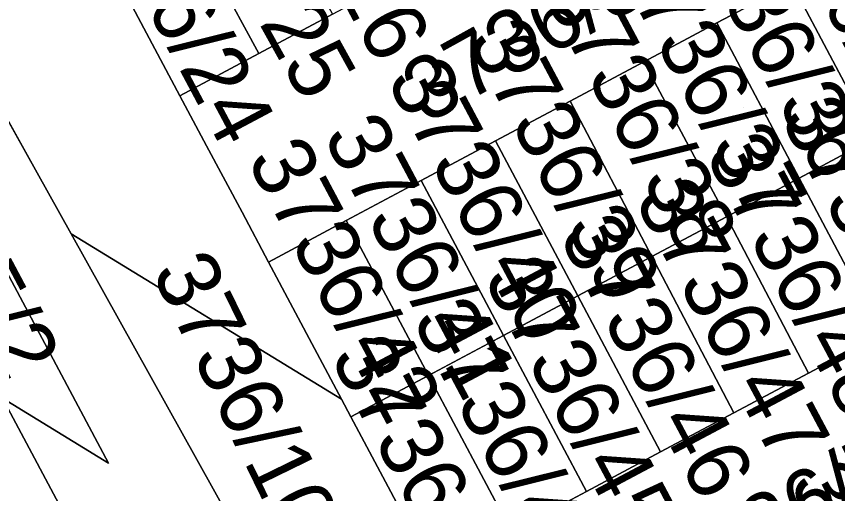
# Model space of a CAD drawing. Extents: x -262715 to -259381, y -1237238 to -1231182.
# Drawn here: x -261735.19 to -261709.07, y -1235445 to -1235429.83 of the extents above; entities that cross this region are included whole.
import ezdxf

# ---------------------------------------------------------------- set-up
doc = ezdxf.new("R2010")
doc.units = 0
for name, color, linetype in [('body_kn', 7, 'Continuous'), ('kladpar_druhypozemkov', 7, 'Continuous'), ('kladpar_hranice', 7, 'Continuous'), ('kladpar_parcelnecisla', 7, 'Continuous'), ('kladpar_plochy', 7, 'Continuous')]:
    doc.layers.add(name, color=color, linetype=linetype)

msp = doc.modelspace()

# ---------------------------------------------------------------- linework, layer by layer
at = {"layer": 'body_kn'}
for p, q in [((-261712.91, -1235430.03), (-261712.91, -1235430.03)), ((-261712.91, -1235430.03), (-261712.91, -1235430.03)), ((-261727.48, -1235431.01), (-261727.48, -1235431.01)), ((-261715.23, -1235431.27), (-261715.23, -1235431.27)), ((-261715.23, -1235431.27), (-261715.23, -1235431.27)), ((-261729.99, -1235432.35), (-261729.99, -1235432.35)), ((-261729.99, -1235432.35), (-261729.99, -1235432.35)), ((-261717.58, -1235432.52), (-261717.58, -1235432.52)), ((-261717.58, -1235432.52), (-261717.58, -1235432.52)), ((-261719.95, -1235433.79), (-261719.95, -1235433.79)), ((-261719.95, -1235433.79), (-261719.95, -1235433.79)), ((-261729.14, -1235433.95), (-261729.14, -1235433.95)), ((-261722.32, -1235435.05), (-261722.32, -1235435.05)), ((-261722.32, -1235435.05), (-261722.32, -1235435.05)), ((-261710.29, -1235434.97), (-261710.29, -1235434.97)), ((-261710.29, -1235434.97), (-261710.29, -1235434.97)), ((-261728.01, -1235436.06), (-261728.01, -1235436.06)), ((-261712.61, -1235436.2), (-261712.61, -1235436.2)), ((-261712.61, -1235436.2), (-261712.61, -1235436.2)), ((-261724.7, -1235436.32), (-261724.7, -1235436.32)), ((-261724.7, -1235436.32), (-261724.7, -1235436.32)), ((-261733.45, -1235436.74), (-261733.45, -1235436.74)), ((-261714.98, -1235437.46), (-261714.98, -1235437.46)), ((-261714.98, -1235437.46), (-261714.98, -1235437.46)), ((-261727.17, -1235437.64), (-261727.17, -1235437.64)), ((-261717.33, -1235438.72), (-261717.33, -1235438.72)), ((-261717.33, -1235438.72), (-261717.33, -1235438.72)), ((-261719.7, -1235439.98), (-261719.7, -1235439.98)), ((-261719.7, -1235439.98), (-261719.7, -1235439.98)), ((-261710, -1235441.18), (-261710, -1235441.18)), ((-261722.08, -1235441.25), (-261722.08, -1235441.25)), ((-261722.08, -1235441.25), (-261722.08, -1235441.25)), ((-261724.85, -1235442), (-261724.85, -1235442)), ((-261712.37, -1235442.44), (-261712.37, -1235442.44)), ((-261724.55, -1235442.56), (-261724.55, -1235442.56)), ((-261724.55, -1235442.56), (-261724.55, -1235442.56)), ((-261714.7, -1235443.68), (-261714.7, -1235443.68)), ((-261732.26, -1235444.04), (-261732.26, -1235444.04)), ((-261717.06, -1235444.94), (-261717.06, -1235444.94))]:
    msp.add_line(p, q, dxfattribs=at)
at = {"layer": 'kladpar_druhypozemkov'}
for p, q in [((-261709.61, -1235431.56), (-261709.61, -1235431.56)), ((-261712.06, -1235432.74), (-261712.06, -1235432.74)), ((-261714.09, -1235434.2), (-261714.09, -1235434.2)), ((-261716.44, -1235435.65), (-261716.44, -1235435.65)), ((-261719.09, -1235436.74), (-261719.09, -1235436.74)), ((-261721.37, -1235437.97), (-261721.37, -1235437.97)), ((-261723.52, -1235439.41), (-261723.52, -1235439.41)), ((-261711.24, -1235439.45), (-261711.24, -1235439.45)), ((-261713.6, -1235440.83), (-261713.6, -1235440.83)), ((-261716.04, -1235441.94), (-261716.04, -1235441.94)), ((-261718.28, -1235443.38), (-261718.28, -1235443.38)), ((-261720.83, -1235444.46), (-261720.83, -1235444.46))]:
    msp.add_line(p, q, dxfattribs=at)
at = {"layer": 'kladpar_hranice'}
for points in [[(-261801.27, -1235369.39), (-261787.77, -1235379.3), (-261783.89, -1235381.96), (-261746.22, -1235413.83), (-261733.45, -1235436.74), (-261727.89, -1235446.72), (-261708.1, -1235482.24), (-261703.58, -1235487.53), (-261696.5, -1235491.96), (-261691.65, -1235492.63), (-261686.53, -1235491.33), (-261674.14, -1235485.03), (-261672.98, -1235482.32), (-261673.71, -1235479.97), (-261673.82, -1235479.62), (-261676.06, -1235475.38), (-261678.85, -1235470.11), (-261703.62, -1235423.27), (-261707.83, -1235415.31), (-261712.43, -1235406.61), (-261716.8, -1235398.35), (-261718.47, -1235395.18), (-261719.26, -1235393.69), (-261731.81, -1235369.96)], [(-261735.98, -1235421.11), (-261735.13, -1235422.7), (-261732.56, -1235427.52), (-261729.99, -1235432.35), (-261729.14, -1235433.95), (-261728.01, -1235436.06), (-261727.17, -1235437.64), (-261724.85, -1235442), (-261733.45, -1235436.74), (-261746.22, -1235413.83)], [(-261753.45, -1235414.48), (-261748.39, -1235420.2), (-261743.09, -1235427.98), (-261740.82, -1235432.24), (-261735.63, -1235441.97), (-261723.96, -1235463.86), (-261709.85, -1235490.75)], [(-261729.99, -1235432.35), (-261727.48, -1235431.01), (-261725.14, -1235429.76), (-261722.77, -1235428.5), (-261720.41, -1235427.25), (-261718.07, -1235426), (-261715.72, -1235424.74), (-261713.33, -1235423.47), (-261710.97, -1235422.21), (-261708.45, -1235420.87)], [(-261727.73, -1235424.96), (-261725.14, -1235429.76), (-261727.48, -1235431.01), (-261730.09, -1235426.21), (-261727.73, -1235424.96)], [(-261732.56, -1235427.52), (-261730.09, -1235426.21), (-261727.48, -1235431.01), (-261729.99, -1235432.35), (-261732.56, -1235427.52)], [(-261708.16, -1235427.5), (-261710.53, -1235428.77), (-261712.91, -1235430.03), (-261715.23, -1235431.27), (-261717.58, -1235432.52), (-261719.95, -1235433.79), (-261722.32, -1235435.05), (-261724.7, -1235436.32), (-261727.17, -1235437.64), (-261728.01, -1235436.06), (-261729.14, -1235433.95), (-261729.99, -1235432.35)], [(-261708.16, -1235427.5), (-261705.55, -1235432.44), (-261707.92, -1235433.7), (-261710.53, -1235428.77), (-261708.16, -1235427.5)], [(-261710.53, -1235428.77), (-261707.92, -1235433.7), (-261710.29, -1235434.97), (-261712.91, -1235430.03), (-261710.53, -1235428.77)], [(-261712.91, -1235430.03), (-261710.29, -1235434.97), (-261712.61, -1235436.2), (-261715.23, -1235431.27), (-261712.91, -1235430.03)], [(-261715.23, -1235431.27), (-261712.61, -1235436.2), (-261714.98, -1235437.46), (-261717.58, -1235432.52), (-261715.23, -1235431.27)], [(-261740.82, -1235432.24), (-261737.46, -1235434.3), (-261732.26, -1235444.04), (-261735.63, -1235441.97)], [(-261735.63, -1235441.97), (-261732.26, -1235444.04), (-261737.46, -1235434.3), (-261740.82, -1235432.24)], [(-261717.58, -1235432.52), (-261714.98, -1235437.46), (-261717.33, -1235438.72), (-261719.95, -1235433.79), (-261717.58, -1235432.52)], [(-261719.95, -1235433.79), (-261717.33, -1235438.72), (-261719.7, -1235439.98), (-261722.32, -1235435.05), (-261719.95, -1235433.79)], [(-261710.29, -1235434.97), (-261707.92, -1235433.7), (-261705.28, -1235438.67), (-261707.66, -1235439.94), (-261710.29, -1235434.97)], [(-261722.32, -1235435.05), (-261719.7, -1235439.98), (-261722.08, -1235441.25), (-261724.7, -1235436.32), (-261722.32, -1235435.05)], [(-261712.61, -1235436.2), (-261710.29, -1235434.97), (-261707.66, -1235439.94), (-261710, -1235441.18), (-261712.61, -1235436.2)], [(-261719.44, -1235446.21), (-261717.06, -1235444.94), (-261714.7, -1235443.68), (-261712.37, -1235442.44), (-261710, -1235441.18), (-261707.66, -1235439.94), (-261705.28, -1235438.67), (-261702.9, -1235437.4), (-261700.39, -1235436.07), (-261700.2, -1235436.42), (-261699.53, -1235436.68), (-261697.54, -1235440.44), (-261697.7, -1235441.14), (-261697.58, -1235441.36), (-261700.06, -1235442.68), (-261702.43, -1235443.94), (-261704.8, -1235445.19)], [(-261714.98, -1235437.46), (-261712.61, -1235436.2), (-261710, -1235441.18), (-261712.37, -1235442.44), (-261714.98, -1235437.46)], [(-261724.7, -1235436.32), (-261722.08, -1235441.25), (-261724.55, -1235442.56), (-261724.85, -1235442), (-261727.17, -1235437.64), (-261724.7, -1235436.32)], [(-261724.55, -1235442.56), (-261721.91, -1235447.52), (-261721.03, -1235449.1), (-261719.91, -1235451.22), (-261719.61, -1235451.8), (-261727.89, -1235446.72), (-261733.45, -1235436.74), (-261724.85, -1235442), (-261724.55, -1235442.56)], [(-261717.33, -1235438.72), (-261714.98, -1235437.46), (-261712.37, -1235442.44), (-261714.7, -1235443.68), (-261717.33, -1235438.72)], [(-261719.7, -1235439.98), (-261717.33, -1235438.72), (-261714.7, -1235443.68), (-261717.06, -1235444.94), (-261719.7, -1235439.98)], [(-261722.08, -1235441.25), (-261719.7, -1235439.98), (-261717.06, -1235444.94), (-261719.44, -1235446.21), (-261722.08, -1235441.25)], [(-261724.55, -1235442.56), (-261722.08, -1235441.25), (-261719.44, -1235446.21), (-261721.91, -1235447.52), (-261724.55, -1235442.56)], [(-261645.17, -1235497.48), (-261646.8, -1235498.55), (-261648.05, -1235499.86), (-261649.96, -1235503.9), (-261647.56, -1235507.9), (-261654.44, -1235511.45), (-261656.4, -1235506.74), (-261659.56, -1235500.5), (-261663.24, -1235496.16), (-261665.04, -1235494.76), (-261670.11, -1235493.07), (-261675.25, -1235493.34), (-261683.78, -1235497.41), (-261690.34, -1235499.06), (-261695.67, -1235499.03), (-261703.98, -1235497.19), (-261706.77, -1235495.17), (-261709.85, -1235490.75), (-261723.96, -1235463.86), (-261735.63, -1235441.97)]]:
    msp.add_lwpolyline(points, dxfattribs=at)
at = {"layer": 'kladpar_plochy'}
for p, q in [((-261733.45, -1235436.74), (-261746.22, -1235413.83)), ((-261732.56, -1235427.52), (-261729.99, -1235432.35)), ((-261729.99, -1235432.35), (-261729.14, -1235433.95)), ((-261729.14, -1235433.95), (-261728.01, -1235436.06)), ((-261728.01, -1235436.06), (-261727.17, -1235437.64)), ((-261724.85, -1235442), (-261733.45, -1235436.74)), ((-261727.17, -1235437.64), (-261724.85, -1235442))]:
    msp.add_line(p, q, dxfattribs=at)
for points in [[(-261709.85, -1235490.75), (-261723.96, -1235463.86), (-261735.63, -1235441.97), (-261732.26, -1235444.04), (-261737.46, -1235434.3), (-261740.82, -1235432.24), (-261743.09, -1235427.98), (-261748.39, -1235420.2), (-261753.45, -1235414.48), (-261764.53, -1235402.74), (-261768.92, -1235399.19), (-261788.93, -1235386.19), (-261793.45, -1235383.46), (-261796.12, -1235382.17), (-261799.02, -1235381.06), (-261802.23, -1235380.32), (-261806.22, -1235380.87), (-261807.73, -1235381.78), (-261810.27, -1235384.3), (-261811.38, -1235385.76), (-261808.2, -1235359.05)], [(-261801.27, -1235369.39), (-261787.77, -1235379.3), (-261783.89, -1235381.96), (-261746.22, -1235413.83), (-261733.45, -1235436.74), (-261727.89, -1235446.72), (-261708.1, -1235482.24), (-261703.58, -1235487.53), (-261696.5, -1235491.96), (-261691.65, -1235492.63), (-261686.53, -1235491.33), (-261674.14, -1235485.03), (-261672.98, -1235482.32), (-261673.71, -1235479.97), (-261673.82, -1235479.62), (-261676.06, -1235475.38), (-261678.85, -1235470.11), (-261703.62, -1235423.27), (-261707.83, -1235415.31), (-261712.43, -1235406.61), (-261716.8, -1235398.35), (-261718.47, -1235395.18), (-261719.26, -1235393.69), (-261731.81, -1235369.96)], [(-261753.45, -1235414.48), (-261748.39, -1235420.2), (-261743.09, -1235427.98), (-261740.82, -1235432.24), (-261735.63, -1235441.97), (-261723.96, -1235463.86), (-261709.85, -1235490.75)], [(-261708.16, -1235427.5), (-261710.53, -1235428.77), (-261712.91, -1235430.03), (-261715.23, -1235431.27), (-261717.58, -1235432.52), (-261719.95, -1235433.79), (-261722.32, -1235435.05), (-261724.7, -1235436.32), (-261727.17, -1235437.64), (-261728.01, -1235436.06), (-261729.14, -1235433.95), (-261729.99, -1235432.35), (-261727.48, -1235431.01), (-261725.14, -1235429.76), (-261722.77, -1235428.5), (-261720.41, -1235427.25), (-261718.07, -1235426), (-261715.72, -1235424.74), (-261713.33, -1235423.47), (-261710.97, -1235422.21), (-261708.45, -1235420.87)], [(-261719.44, -1235446.21), (-261717.06, -1235444.94), (-261714.7, -1235443.68), (-261712.37, -1235442.44), (-261710, -1235441.18), (-261707.66, -1235439.94), (-261705.28, -1235438.67), (-261702.9, -1235437.4), (-261700.39, -1235436.07), (-261700.2, -1235436.42), (-261699.53, -1235436.68), (-261697.54, -1235440.44), (-261697.7, -1235441.14), (-261697.58, -1235441.36), (-261700.06, -1235442.68), (-261702.43, -1235443.94), (-261704.8, -1235445.19)]]:
    msp.add_lwpolyline(points, dxfattribs=at)
for points in [[(-261727.73, -1235424.96), (-261725.14, -1235429.76), (-261727.48, -1235431.01), (-261730.09, -1235426.21)], [(-261732.56, -1235427.52), (-261730.09, -1235426.21), (-261727.48, -1235431.01), (-261729.99, -1235432.35)], [(-261708.16, -1235427.5), (-261705.55, -1235432.44), (-261707.92, -1235433.7), (-261710.53, -1235428.77)], [(-261710.53, -1235428.77), (-261707.92, -1235433.7), (-261710.29, -1235434.97), (-261712.91, -1235430.03)], [(-261712.91, -1235430.03), (-261710.29, -1235434.97), (-261712.61, -1235436.2), (-261715.23, -1235431.27)], [(-261715.23, -1235431.27), (-261712.61, -1235436.2), (-261714.98, -1235437.46), (-261717.58, -1235432.52)], [(-261735.63, -1235441.97), (-261740.82, -1235432.24), (-261737.46, -1235434.3), (-261732.26, -1235444.04)], [(-261717.58, -1235432.52), (-261714.98, -1235437.46), (-261717.33, -1235438.72), (-261719.95, -1235433.79)], [(-261719.95, -1235433.79), (-261717.33, -1235438.72), (-261719.7, -1235439.98), (-261722.32, -1235435.05)], [(-261710.29, -1235434.97), (-261707.92, -1235433.7), (-261705.28, -1235438.67), (-261707.66, -1235439.94)], [(-261722.32, -1235435.05), (-261719.7, -1235439.98), (-261722.08, -1235441.25), (-261724.7, -1235436.32)], [(-261712.61, -1235436.2), (-261710.29, -1235434.97), (-261707.66, -1235439.94), (-261710, -1235441.18)], [(-261714.98, -1235437.46), (-261712.61, -1235436.2), (-261710, -1235441.18), (-261712.37, -1235442.44)], [(-261724.7, -1235436.32), (-261722.08, -1235441.25), (-261724.55, -1235442.56), (-261724.85, -1235442), (-261727.17, -1235437.64)], [(-261724.55, -1235442.56), (-261721.91, -1235447.52), (-261721.03, -1235449.1), (-261719.91, -1235451.22), (-261719.61, -1235451.8), (-261727.89, -1235446.72), (-261733.45, -1235436.74), (-261724.85, -1235442)], [(-261717.33, -1235438.72), (-261714.98, -1235437.46), (-261712.37, -1235442.44), (-261714.7, -1235443.68)], [(-261719.7, -1235439.98), (-261717.33, -1235438.72), (-261714.7, -1235443.68), (-261717.06, -1235444.94)], [(-261722.08, -1235441.25), (-261719.7, -1235439.98), (-261717.06, -1235444.94), (-261719.44, -1235446.21)], [(-261724.55, -1235442.56), (-261722.08, -1235441.25), (-261719.44, -1235446.21), (-261721.91, -1235447.52)]]:
    msp.add_lwpolyline(points, close=True, dxfattribs=at)

# ---------------------------------------------------------------- texts
at = {"layer": 'kladpar_parcelnecisla'}
for s, rotation, p in [('3736/26', 298, (-261728.245, -1235422.886)), ('3736/25', 299, (-261730.734, -1235424.182)), ('3736/35', 298, (-261711.698, -1235425.393)), ('3736/24', 298, (-261733.185, -1235425.546)), ('3736/36', 298, (-261714.143, -1235426.642)), ('3736/33', 29, (-261722.163, -1235433.275)), ('3736/37', 298, (-261716.28, -1235427.993)), ('3736/38', 298, (-261718.464, -1235429.091)), ('3736/39', 298, (-261720.883, -1235430.582)), ('3736/40', 298, (-261723.439, -1235431.844)), ('3736/49', 298, (-261710.915, -1235433.052)), ('3736/41', 298, (-261725.462, -1235433.624)), ('3735/2', 298, (-261739.33, -1235434.313)), ('3736/48', 298, (-261713.306, -1235434.221)), ('3736/42', 298, (-261727.885, -1235434.386)), ('3736/47', 298, (-261715.552, -1235435.664)), ('3736/46', 298, (-261717.955, -1235436.812)), ('3736/102', 296, (-261730.907, -1235437.952)), ('3736/45', 298, (-261720.36, -1235438.143)), ('3736/44', 298, (-261722.625, -1235439.472)), ('3736/43', 298, (-261725.233, -1235440.662)), ('3736/52', 29, (-261714.018, -1235448.614)), ('3736/57', 298, (-261710.638, -1235444.665))]:
    msp.add_text(s, height=2, rotation=rotation, dxfattribs=at).set_placement(p)

doc.saveas('drawing.dxf')
